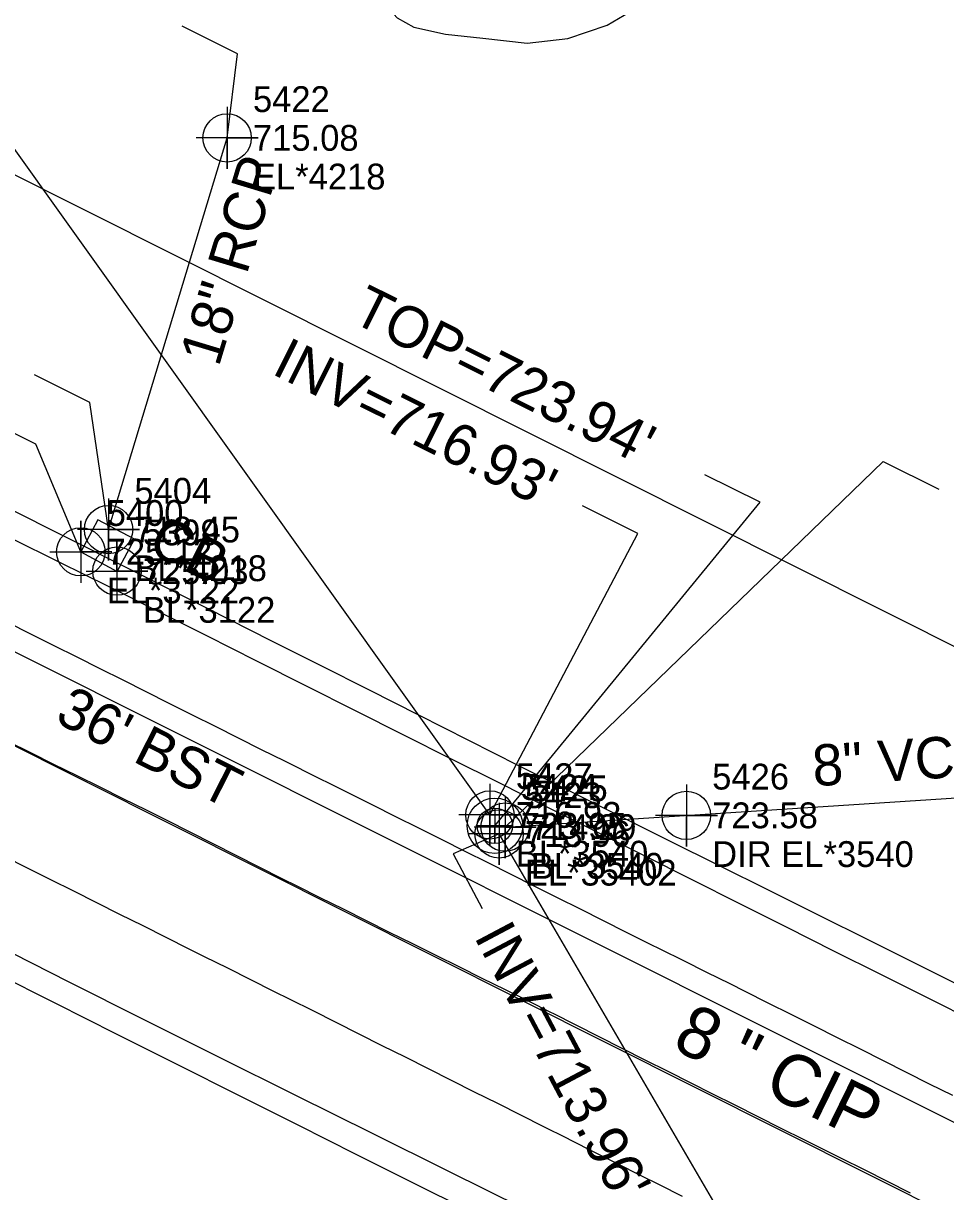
# Model space of a CAD drawing. Extents: x 1516784 to 1522736, y 634838 to 639369.
# Drawn here: x 1519674 to 1519763.3, y 638475.3 to 638588.4 of the extents above; entities that cross this region are included whole.
import ezdxf

# ---------------------------------------------------------------- set-up
doc = ezdxf.new("R2010")
doc.units = 0
for name, color, linetype in [('COGO Default Point Elevation', 7, 'Continuous'), ('COGO Default Point Number', 7, 'Continuous'), ('Exist Environmental Wetland Boundary Cogo Number', 7, 'Continuous'), ('Exist Environmental Wetland Boundary Text', 7, 'Continuous'), ('Exist Hydro Stream or Body of Water Text', 7, 'Continuous'), ('Exist Right of Way Line', 7, 'Continuous'), ('Exist Roads EOP Text', 7, 'Continuous'), ('Exist Structure Minor Catch Basin', 7, 'Continuous'), ('Exist Structure Minor Catch Basin Cogo Comment', 7, 'Continuous'), ('Exist Structure Minor Catch Basin Cogo Elevation', 7, 'Continuous'), ('Exist Structure Minor Catch Basin Cogo Number', 7, 'Continuous'), ('Exist Structure Minor Catch Basin Cogo Point CELL', 7, 'Continuous'), ('Exist Structure Minor Catch Basin Leader', 7, 'Continuous'), ('Exist Structure Minor Catch Basin Text', 7, 'Continuous'), ('Exist Structure Minor Pipes RCP 18 Inch', 7, 'Continuous'), ('Exist Structure Minor Pipes RCP 18 Inch Cogo Comment', 7, 'Continuous'), ('Exist Structure Minor Pipes RCP 18 Inch Cogo Elevation', 7, 'Continuous'), ('Exist Structure Minor Pipes RCP 18 Inch Cogo Number', 7, 'Continuous'), ('Exist Structure Minor Pipes RCP 18 Inch Cogo Point CELL', 7, 'Continuous'), ('Exist Structure Minor Pipes RCP 18 Inch Leader', 7, 'Continuous'), ('Exist Structure Minor Pipes RCP 18 Inch Text', 7, 'Continuous'), ('Exist Utilities Sanitary Sewer Manhole CELL', 7, 'Continuous'), ('Exist Utilities Sanitary Sewer Manhole Cogo Elevation', 7, 'Continuous'), ('Exist Utilities Sanitary Sewer Manhole Cogo Number', 7, 'Continuous'), ('Exist Utilities Sanitary Sewer Manhole Leader', 7, 'Continuous'), ('Exist Utilities Sanitary Sewer Manhole Text', 7, 'Continuous'), ('Exist Utilities Sanitary Sewer UG Line', 7, 'Continuous'), ('Exist Utilities Sanitary Sewer UG Line Cogo Comment', 7, 'Continuous'), ('Exist Utilities Sanitary Sewer UG Line Cogo Elevation', 7, 'Continuous'), ('Exist Utilities Sanitary Sewer UG Line Cogo Number', 7, 'Continuous'), ('Exist Utilities Sanitary Sewer UG Line Cogo Point CELL', 7, 'Continuous'), ('Exist Utilities Sanitary Sewer UG Line Invert Elevation', 7, 'Continuous'), ('Exist Utilities Sanitary Sewer UG Line Leader', 7, 'Continuous'), ('Exist Utilities Sanitary Sewer UG Line Text', 7, 'Continuous'), ('Exist Utilities Water UG Line SUE LOS B', 7, 'Continuous'), ('Exist Utilities Water UG Line SUE LOS C Text', 7, 'Continuous')]:
    doc.layers.add(name, color=color, linetype=linetype)

msp = doc.modelspace()

# ---------------------------------------------------------------- linework, layer by layer
at = {"layer": 'COGO Default Point Elevation'}
for points in [[(1519672.47, 638530.43), (1519674.7, 638529.31), (1519676.94, 638528.19), (1519679.17, 638527.07), (1519681.4, 638525.95), (1519683.64, 638524.84), (1519685.87, 638523.72), (1519688.1, 638522.6), (1519690.34, 638521.48), (1519692.57, 638520.36), (1519694.81, 638519.24), (1519697.04, 638518.12), (1519699.27, 638517.01), (1519699.79, 638516.75), (1519702.03, 638515.63), (1519704.26, 638514.52), (1519706.5, 638513.41), (1519707.8, 638512.76), (1519710.04, 638511.63), (1519712.27, 638510.51), (1519714.5, 638509.39), (1519716.74, 638508.27), (1519718.97, 638507.15), (1519721.2, 638506.03), (1519723.43, 638504.91), (1519725.67, 638503.79), (1519727.9, 638502.67), (1519730.13, 638501.54), (1519732.37, 638500.42), (1519734.6, 638499.3), (1519735.67, 638498.77), (1519737.9, 638497.66), (1519740.14, 638496.55), (1519742.38, 638495.44), (1519743.84, 638494.71), (1519746.08, 638493.59), (1519748.31, 638492.47), (1519750.54, 638491.35), (1519752.77, 638490.23), (1519755.01, 638489.11), (1519757.24, 638487.98), (1519759.47, 638486.86), (1519761.7, 638485.74), (1519763.93, 638484.62)], [(1519759.89, 638475.15), (1519757.66, 638476.27), (1519755.42, 638477.39), (1519753.19, 638478.5), (1519751.84, 638479.18), (1519749.6, 638480.3), (1519747.37, 638481.42), (1519745.13, 638482.54), (1519742.9, 638483.65), (1519740.67, 638484.77), (1519738.66, 638485.78), (1519736.43, 638486.91), (1519734.2, 638488.03), (1519731.97, 638489.16), (1519729.74, 638490.29), (1519727.51, 638491.42), (1519725.28, 638492.54), (1519725.14, 638492.61), (1519722.91, 638493.72), (1519720.67, 638494.83), (1519718.43, 638495.94), (1519716.19, 638497.05), (1519713.95, 638498.16), (1519711.69, 638499.28), (1519709.46, 638500.4), (1519707.22, 638501.52), (1519704.99, 638502.63), (1519702.75, 638503.75), (1519700.52, 638504.87), (1519699.06, 638505.59), (1519696.83, 638506.72), (1519694.6, 638507.85), (1519692.37, 638508.97), (1519690.14, 638510.1), (1519687.91, 638511.22), (1519685.92, 638512.23), (1519683.68, 638513.34), (1519681.44, 638514.45), (1519679.2, 638515.55), (1519676.97, 638516.66), (1519674.73, 638517.77), (1519672.49, 638518.88)], [(1519672.15, 638507.77), (1519674.39, 638506.65), (1519676.62, 638505.53), (1519678.86, 638504.41), (1519681.09, 638503.29), (1519683.32, 638502.17), (1519685.56, 638501.06), (1519687.79, 638499.94), (1519690.02, 638498.82), (1519691.52, 638498.06), (1519693.76, 638496.95), (1519695.99, 638495.83), (1519698.23, 638494.72), (1519699.79, 638493.94), (1519702.02, 638492.82), (1519704.26, 638491.7), (1519706.49, 638490.57), (1519708.72, 638489.45), (1519710.95, 638488.33), (1519713.19, 638487.21), (1519715.42, 638486.09), (1519717.65, 638484.97), (1519719.89, 638483.85), (1519722.12, 638482.73), (1519724.35, 638481.61), (1519726.58, 638480.49), (1519727.01, 638480.27), (1519729.24, 638479.15), (1519731.47, 638478.03), (1519733.7, 638476.9), (1519735.55, 638475.98), (1519737.78, 638474.86)]]:
    msp.add_lwpolyline(points, dxfattribs=at)
at = {"layer": 'COGO Default Point Number'}
for points in [[(1519672.83, 638538.57), (1519677.49, 638536.25), (1519682.2, 638533.91), (1519686.95, 638531.54), (1519691.74, 638529.14), (1519696.56, 638526.71), (1519701.38, 638524.28), (1519706.13, 638521.89), (1519710.81, 638519.54), (1519715.43, 638517.21), (1519720.04, 638514.9), (1519724.67, 638512.57), (1519729.33, 638510.23), (1519734.02, 638507.87), (1519738.7, 638505.52), (1519743.33, 638503.19), (1519747.91, 638500.89), (1519752.44, 638498.62), (1519756.97, 638496.35), (1519761.55, 638494.05), (1519766.16, 638491.73)], [(1519722.47, 638473.61), (1519715.13, 638477.28), (1519707.8, 638480.91), (1519700.38, 638484.6), (1519692.87, 638488.34), (1519685.56, 638492), (1519678.44, 638495.58), (1519671.17, 638499.24), (1519663.75, 638502.99), (1519656.47, 638506.65), (1519649.42, 638510.18), (1519642.79, 638513.5), (1519636.54, 638516.63), (1519630.26, 638519.78), (1519623.96, 638522.95), (1519618.07, 638525.89), (1519612.59, 638528.61), (1519607.04, 638531.4), (1519601.36, 638534.3)]]:
    msp.add_lwpolyline(points, dxfattribs=at)
at = {"layer": 'Exist Environmental Wetland Boundary Cogo Number'}
for points in [[(1519672.25, 638541.65), (1519678.22, 638538.65), (1519683.61, 638535.94), (1519689.77, 638532.83), (1519698.04, 638528.64), (1519702.73, 638526.27), (1519707.47, 638523.87), (1519712.25, 638521.45), (1519717.08, 638519.01), (1519721.93, 638516.57), (1519726.79, 638514.13), (1519731.64, 638511.71), (1519736.5, 638509.29), (1519741.35, 638506.89), (1519746.18, 638504.48), (1519751, 638502.08), (1519755.81, 638499.68), (1519760.6, 638497.28), (1519765.37, 638494.89)], [(1519597.82, 638533.28), (1519604.23, 638530.07), (1519610.69, 638526.84), (1519617.2, 638523.59), (1519623.66, 638520.37), (1519629.98, 638517.22), (1519636.17, 638514.12), (1519642.21, 638511.09), (1519648.15, 638508.11), (1519654.03, 638505.16), (1519659.83, 638502.23), (1519665.57, 638499.34), (1519671.31, 638496.45), (1519677.11, 638493.53), (1519682.99, 638490.58), (1519688.93, 638487.59), (1519694.83, 638484.63), (1519700.59, 638481.75), (1519706.2, 638478.93), (1519711.67, 638476.19), (1519717.07, 638473.48)]]:
    msp.add_lwpolyline(points, dxfattribs=at)
at = {"layer": 'Exist Environmental Wetland Boundary Text'}
msp.add_line((1519517.96, 638596.36), (1520558.73, 638073.97), dxfattribs=at)
at = {"layer": 'Exist Hydro Stream or Body of Water Text'}
msp.add_lwpolyline([(1519704.79, 638609.78), (1519703.69, 638606.09), (1519703.58, 638603.52), (1519704.3, 638600.67), (1519705.15, 638599.49), (1519707.45, 638598.08), (1519708.44, 638597.03), (1519708.94, 638595.42), (1519708.81, 638592.73), (1519708.72, 638591.31), (1519709.27, 638589.96), (1519710.18, 638588.97), (1519711.81, 638588.05), (1519714.87, 638587.37), (1519718.48, 638587.01), (1519722.78, 638586.51), (1519726.71, 638586.97), (1519730.53, 638588.26), (1519733.27, 638589.87), (1519738.15, 638594.54), (1519740.27, 638597.49), (1519741.34, 638599.96), (1519741.71, 638601.83)], dxfattribs=at)
at = {"layer": 'Exist Right of Way Line'}
msp.add_line((1519196.36, 638813.06), (1519977, 638421.24), dxfattribs=at)
at = {"layer": 'Exist Structure Minor Catch Basin'}
msp.add_lwpolyline([(1519679.57, 638537.25), (1519683.1, 638535.36), (1519684.77, 638538.47), (1519681.23, 638540.36)], close=True, dxfattribs=at)
at = {"layer": 'Exist Structure Minor Catch Basin Cogo Point CELL'}
for points in [[(1519676.57, 638537.25), (1519682.57, 638537.25), (1519679.57, 638537.25), (1519679.57, 638540.25), (1519679.57, 638534.25)], [(1519680.07, 638535.38), (1519686.07, 638535.38), (1519683.07, 638535.38), (1519683.07, 638538.38), (1519683.07, 638532.38)]]:
    msp.add_lwpolyline(points, dxfattribs=at)
for centre in [(1519679.57, 638537.25), (1519683.07, 638535.38)]:
    msp.add_circle(centre, 2.34, dxfattribs=at)
at = {"layer": 'Exist Structure Minor Catch Basin Leader'}
msp.add_lwpolyline([(1519679.57, 638537.25), (1519675.22, 638547.69), (1519669.85, 638550.37)], dxfattribs=at)
at = {"layer": 'Exist Structure Minor Pipes RCP 18 Inch'}
msp.add_line((1519682.25, 638539.41), (1519693.73, 638577.34), dxfattribs=at)
at = {"layer": 'Exist Structure Minor Pipes RCP 18 Inch Cogo Point CELL'}
for points in [[(1519693.73, 638580.34), (1519693.73, 638574.34), (1519693.73, 638577.34), (1519696.73, 638577.34), (1519690.73, 638577.34)], [(1519682.25, 638542.41), (1519682.25, 638536.41), (1519682.25, 638539.41), (1519685.25, 638539.41), (1519679.25, 638539.41)]]:
    msp.add_lwpolyline(points, dxfattribs=at)
for centre in [(1519693.73, 638577.34), (1519682.25, 638539.41)]:
    msp.add_circle(centre, 2.34, dxfattribs=at)
at = {"layer": 'Exist Structure Minor Pipes RCP 18 Inch Leader'}
for points in [[(1519693.73, 638577.34), (1519694.75, 638585.48), (1519689.38, 638588.16)], [(1519682.25, 638539.41), (1519680.45, 638551.71), (1519675.08, 638554.39)]]:
    msp.add_lwpolyline(points, dxfattribs=at)
at = {"layer": 'Exist Utilities Sanitary Sewer Manhole CELL'}
msp.add_lwpolyline([(1519719.65, 638512.43), (1519719.65, 638509), (1519719.65, 638510.72), (1519721.36, 638510.72), (1519717.94, 638510.72)], dxfattribs=at)
for radius in [2.69, 1.71]:
    msp.add_circle((1519719.65, 638510.72), radius, dxfattribs=at)
at = {"layer": 'Exist Utilities Sanitary Sewer Manhole Leader'}
msp.add_lwpolyline([(1519719.65, 638510.72), (1519745.34, 638542.05), (1519739.97, 638544.72)], dxfattribs=at)
at = {"layer": 'Exist Utilities Sanitary Sewer UG Line'}
for p, q in [((1519719.17, 638511.77), (1519490.07, 638832.78)), ((1519720.63, 638510.59), (1519794.49, 638515.4)), ((1519773.19, 638418.88), (1519720.05, 638509.93))]:
    msp.add_line(p, q, dxfattribs=at)
at = {"layer": 'Exist Utilities Sanitary Sewer UG Line Cogo Point CELL'}
for points in [[(1519719.17, 638514.77), (1519719.17, 638508.77), (1519719.17, 638511.77), (1519722.17, 638511.77), (1519716.17, 638511.77)], [(1519738.18, 638514.73), (1519738.18, 638508.73), (1519738.18, 638511.73), (1519741.18, 638511.73), (1519735.18, 638511.73)], [(1519720.05, 638512.93), (1519720.05, 638506.93), (1519720.05, 638509.93), (1519723.05, 638509.93), (1519717.05, 638509.93)], [(1519720.63, 638513.59), (1519720.63, 638507.59), (1519720.63, 638510.59), (1519723.63, 638510.59), (1519717.63, 638510.59)]]:
    msp.add_lwpolyline(points, dxfattribs=at)
for centre in [(1519719.17, 638511.77), (1519738.18, 638511.73), (1519720.63, 638510.59), (1519720.05, 638509.93)]:
    msp.add_circle(centre, 2.34, dxfattribs=at)
at = {"layer": 'Exist Utilities Sanitary Sewer UG Line Leader'}
for points in [[(1519720.63, 638510.59), (1519757.24, 638545.99), (1519762.61, 638543.32)], [(1519719.17, 638511.77), (1519733.49, 638539.04), (1519728.12, 638541.72)], [(1519720.05, 638509.93), (1519715.61, 638508), (1519718.41, 638502.7)]]:
    msp.add_lwpolyline(points, dxfattribs=at)
at = {"layer": 'Exist Utilities Water UG Line SUE LOS B'}
msp.add_line((1519525.01, 638601.79), (1520075.23, 638326.13), dxfattribs=at)

# ---------------------------------------------------------------- texts
at = {"layer": 'Exist Roads EOP Text'}
msp.add_text("E 1ST ST     36' BST", height=4, rotation=333.1216, dxfattribs=at).set_placement((1519649.62, 638534.68))
at = {"layer": 'Exist Structure Minor Catch Basin Cogo Comment'}
for s, p in [('EL*3122', (1519682.07, 638532.26)), ('BL*3122', (1519685.57, 638530.38))]:
    msp.add_text(s, height=2.5, dxfattribs=at).set_placement(p)
at = {"layer": 'Exist Structure Minor Catch Basin Cogo Elevation'}
for s, p in [('725.12', (1519682.07, 638536.01)), ('725.03', (1519685.57, 638534.13))]:
    msp.add_text(s, height=2.5, dxfattribs=at).set_placement(p)
at = {"layer": 'Exist Structure Minor Catch Basin Cogo Number'}
for s, p in [('5400', (1519682.07, 638539.76)), ('5399', (1519685.57, 638537.88))]:
    msp.add_text(s, height=2.5, dxfattribs=at).set_placement(p)
at = {"layer": 'Exist Structure Minor Catch Basin Text'}
msp.add_text('CB', height=4, rotation=333.5021, dxfattribs=at).set_placement((1519685.88, 638537.29))
at = {"layer": 'Exist Structure Minor Pipes RCP 18 Inch Cogo Comment'}
for s, p in [('EL*4218', (1519696.23, 638572.34)), ('BL*4218', (1519684.75, 638534.41))]:
    msp.add_text(s, height=2.5, dxfattribs=at).set_placement(p)
at = {"layer": 'Exist Structure Minor Pipes RCP 18 Inch Cogo Elevation'}
for s, p in [('715.08', (1519696.23, 638576.09)), ('718.45', (1519684.75, 638538.16))]:
    msp.add_text(s, height=2.5, dxfattribs=at).set_placement(p)
at = {"layer": 'Exist Structure Minor Pipes RCP 18 Inch Cogo Number'}
for s, p in [('5422', (1519696.23, 638579.84)), ('5404', (1519684.75, 638541.91))]:
    msp.add_text(s, height=2.5, dxfattribs=at).set_placement(p)
at = {"layer": 'Exist Structure Minor Pipes RCP 18 Inch Text'}
msp.add_text('18" RCP', height=4, rotation=73.1735, dxfattribs=at).set_placement((1519692.91, 638555.08))
at = {"layer": 'Exist Utilities Sanitary Sewer Manhole Cogo Elevation'}
msp.add_text('723.95', height=2.5, dxfattribs=at).set_placement((1519722.15, 638509.47))
at = {"layer": 'Exist Utilities Sanitary Sewer Manhole Cogo Number'}
msp.add_text('5424', height=2.5, dxfattribs=at).set_placement((1519722.15, 638513.22))
at = {"layer": 'Exist Utilities Sanitary Sewer Manhole Text'}
msp.add_text("TOP=723.94'", height=4, rotation=333.5021, dxfattribs=at).set_placement((1519705.6, 638559.62))
at = {"layer": 'Exist Utilities Sanitary Sewer UG Line Cogo Comment'}
for s, p in [('BL*3540', (1519721.67, 638506.77)), ('DIR EL*3540', (1519740.68, 638506.73)), ('BL*3540', (1519723.13, 638505.59)), ('EL*35402', (1519722.55, 638504.93))]:
    msp.add_text(s, height=2.5, dxfattribs=at).set_placement(p)
at = {"layer": 'Exist Utilities Sanitary Sewer UG Line Cogo Elevation'}
for s, p in [('716.93', (1519721.67, 638510.52)), ('723.58', (1519740.68, 638510.48)), ('714.29', (1519723.13, 638509.34)), ('713.96', (1519722.55, 638508.68))]:
    msp.add_text(s, height=2.5, dxfattribs=at).set_placement(p)
at = {"layer": 'Exist Utilities Sanitary Sewer UG Line Cogo Number'}
for s, p in [('5427', (1519721.67, 638514.27)), ('5426', (1519740.68, 638514.23)), ('5423', (1519722.55, 638512.43)), ('5425', (1519723.13, 638513.09))]:
    msp.add_text(s, height=2.5, dxfattribs=at).set_placement(p)
at = {"layer": 'Exist Utilities Sanitary Sewer UG Line Invert Elevation'}
for s, rotation, p in [("INV=716.93'", 333.5021, (1519697.93, 638554.54)), ("INV=713.96'", 297.9198, (1519717.58, 638500))]:
    msp.add_text(s, height=4, rotation=rotation, dxfattribs=at).set_placement(p)
at = {"layer": 'Exist Utilities Sanitary Sewer UG Line Text'}
msp.add_text('8" VC', height=4, rotation=3.72, dxfattribs=at).set_placement((1519750.5, 638514.54))
at = {"layer": 'Exist Utilities Water UG Line SUE LOS C Text'}
msp.add_text('8 " CIP', height=5, rotation=333.9224, dxfattribs=at).set_placement((1519736.65, 638489.21))

doc.saveas('drawing.dxf')
